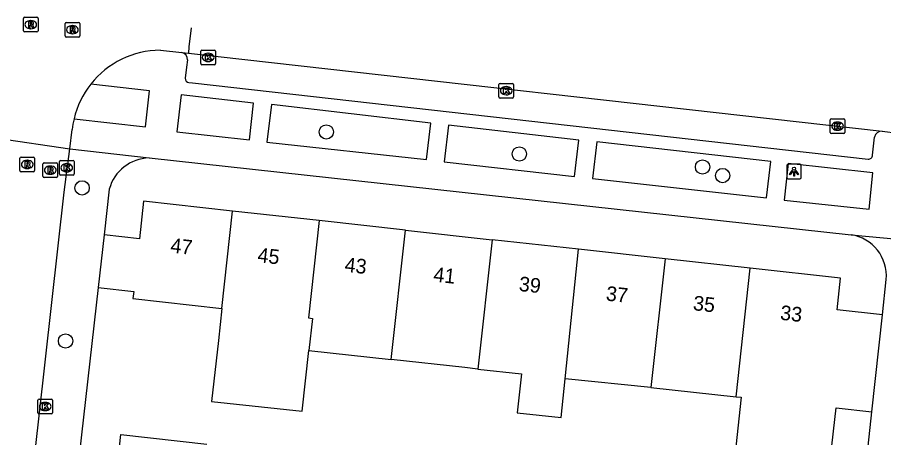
# Model space of a CAD drawing. Extents: x 161928 to 163055, y 386475 to 387428.
# Drawn here: x 162649.4 to 162708.6, y 387329.2 to 387357.9 of the extents above; entities that cross this region are included whole.
import ezdxf

# ---------------------------------------------------------------- set-up
doc = ezdxf.new("R2010")
doc.units = 0
for name, color, linetype in [('IMGEO_Boom', 7, 'Continuous'), ('IMGEO_Kolk', 7, 'Continuous'), ('IMGEO_Lichtpunt', 7, 'Continuous'), ('IMGEO_Muur', 7, 'Continuous'), ('IMGEO_Pand', 7, 'Continuous'), ('IMGEO_Pand_nummerreeks', 7, 'Continuous'), ('IMGEO_Rijbaan_lokaal_gesloten', 7, 'Continuous'), ('IMGEO_Rijbaan_lokaal_open', 7, 'Continuous'), ('IMGEO_Rioolput', 7, 'Continuous'), ('IMGEO_Voetpad_open', 7, 'Continuous')]:
    doc.layers.add(name, color=color, linetype=linetype)

msp = doc.modelspace()

# ---------------------------------------------------------------- linework, layer by layer
at = {"layer": 'IMGEO_Boom'}
for centre in [(162670.512, 387350.094), (162683.701, 387348.589), (162696.214, 387347.701), (162697.585, 387347.111), (162653.825, 387346.268), (162652.698, 387335.809)]:
    msp.add_circle(centre, 0.489, dxfattribs=at)
at = {"layer": 'IMGEO_Kolk'}
for p, q in [((162661.938, 387354.761), (162661.938, 387355.613)), ((162662.013, 387355.687), (162662.865, 387355.687)), ((162662.426, 387355.467), (162662.451, 387355.467)), ((162662.939, 387355.613), (162662.939, 387354.761)), ((162662.449, 387354.907), (162662.424, 387354.907)), ((162662.865, 387354.687), (162662.013, 387354.687)), ((162682.303, 387352.485), (162682.303, 387353.337)), ((162682.378, 387353.411), (162683.23, 387353.411)), ((162682.791, 387353.191), (162682.816, 387353.191)), ((162683.304, 387353.337), (162683.304, 387352.485)), ((162682.814, 387352.631), (162682.789, 387352.631)), ((162683.23, 387352.411), (162682.378, 387352.411)), ((162704.943, 387350.063), (162704.943, 387350.915)), ((162705.018, 387350.989), (162705.87, 387350.989)), ((162705.431, 387350.769), (162705.456, 387350.769)), ((162705.944, 387350.915), (162705.944, 387350.063)), ((162705.454, 387350.209), (162705.429, 387350.209)), ((162705.87, 387349.989), (162705.018, 387349.989)), ((162652.278, 387347.22), (162652.278, 387348.072)), ((162652.353, 387348.146), (162653.205, 387348.146)), ((162652.766, 387347.926), (162652.791, 387347.926)), ((162653.279, 387348.072), (162653.279, 387347.22)), ((162653.205, 387347.146), (162652.353, 387347.146)), ((162652.789, 387347.366), (162652.764, 387347.366)), ((162650.809, 387330.905), (162650.809, 387331.757)), ((162650.884, 387331.831), (162651.736, 387331.831)), ((162651.81, 387331.757), (162651.81, 387330.905)), ((162651.297, 387331.611), (162651.322, 387331.611)), ((162651.736, 387330.831), (162650.884, 387330.831)), ((162651.32, 387331.051), (162651.295, 387331.051))]:
    msp.add_line(p, q, dxfattribs=at)
for points in [[(162661.938, 387354.761), (162661.938, 387355.613)], [(162662.013, 387355.687), (162662.865, 387355.687)], [(162662.939, 387355.613), (162662.939, 387354.761)], [(162662.259, 387355.387), (162662.382, 387355.387), (162662.382, 387355.236), (162662.512, 387355.387), (162662.676, 387355.387), (162662.53, 387355.236), (162662.683, 387354.987), (162662.531, 387354.987), (162662.446, 387355.151), (162662.382, 387355.084), (162662.382, 387354.987), (162662.259, 387354.987), (162662.259, 387355.387)], [(162662.865, 387354.687), (162662.013, 387354.687)], [(162682.303, 387352.485), (162682.303, 387353.337)], [(162682.378, 387353.411), (162683.23, 387353.411)], [(162682.624, 387353.111), (162682.747, 387353.111), (162682.747, 387352.96), (162682.877, 387353.111), (162683.041, 387353.111), (162682.895, 387352.96), (162683.048, 387352.711), (162682.896, 387352.711), (162682.811, 387352.875), (162682.747, 387352.808), (162682.747, 387352.711), (162682.624, 387352.711), (162682.624, 387353.111)], [(162683.304, 387353.337), (162683.304, 387352.485)], [(162683.23, 387352.411), (162682.378, 387352.411)], [(162704.943, 387350.063), (162704.943, 387350.915)], [(162705.018, 387350.989), (162705.87, 387350.989)], [(162705.944, 387350.915), (162705.944, 387350.063)], [(162705.264, 387350.689), (162705.387, 387350.689), (162705.387, 387350.538), (162705.517, 387350.689), (162705.681, 387350.689), (162705.535, 387350.538), (162705.688, 387350.289), (162705.536, 387350.289), (162705.451, 387350.453), (162705.387, 387350.386), (162705.387, 387350.289), (162705.264, 387350.289), (162705.264, 387350.689)], [(162705.87, 387349.989), (162705.018, 387349.989)], [(162652.278, 387347.22), (162652.278, 387348.072)], [(162652.353, 387348.146), (162653.205, 387348.146)], [(162652.599, 387347.846), (162652.722, 387347.846), (162652.722, 387347.695), (162652.852, 387347.846), (162653.016, 387347.846), (162652.87, 387347.695), (162653.023, 387347.446), (162652.871, 387347.446), (162652.786, 387347.61), (162652.722, 387347.543), (162652.722, 387347.446), (162652.599, 387347.446), (162652.599, 387347.846)], [(162653.279, 387348.072), (162653.279, 387347.22)], [(162653.205, 387347.146), (162652.353, 387347.146)], [(162650.809, 387330.905), (162650.809, 387331.757)], [(162650.884, 387331.831), (162651.736, 387331.831)], [(162651.81, 387331.757), (162651.81, 387330.905)], [(162651.13, 387331.531), (162651.253, 387331.531), (162651.253, 387331.38), (162651.383, 387331.531), (162651.547, 387331.531), (162651.401, 387331.38), (162651.554, 387331.131), (162651.402, 387331.131), (162651.317, 387331.295), (162651.253, 387331.228), (162651.253, 387331.131), (162651.13, 387331.131), (162651.13, 387331.531)], [(162651.736, 387330.831), (162650.884, 387330.831)]]:
    msp.add_lwpolyline(points, dxfattribs=at)
for centre, start, end in [((162662.015, 387355.611), 91.55205, 178.44795), ((162662.015, 387355.611), 91.55205, 178.44795), ((162662.863, 387355.611), 1.55205, 88.44795), ((162662.863, 387355.611), 1.55205, 88.44795), ((162662.015, 387354.763), 181.55205, 268.44795), ((162662.015, 387354.763), 181.55205, 268.44795), ((162662.863, 387354.763), 271.55205, 358.44795), ((162662.863, 387354.763), 271.55205, 358.44795), ((162682.38, 387353.335), 91.55205, 178.44795), ((162682.38, 387353.335), 91.55205, 178.44795), ((162683.228, 387353.335), 1.55205, 88.44795), ((162683.228, 387353.335), 1.55205, 88.44795), ((162682.38, 387352.487), 181.55205, 268.44795), ((162682.38, 387352.487), 181.55205, 268.44795), ((162683.228, 387352.487), 271.55205, 358.44795), ((162683.228, 387352.487), 271.55205, 358.44795), ((162705.02, 387350.913), 91.55205, 178.44795), ((162705.02, 387350.913), 91.55205, 178.44795), ((162705.868, 387350.913), 1.55205, 88.44795), ((162705.868, 387350.913), 1.55205, 88.44795), ((162705.02, 387350.065), 181.55205, 268.44795), ((162705.02, 387350.065), 181.55205, 268.44795), ((162705.868, 387350.065), 271.55205, 358.44795), ((162705.868, 387350.065), 271.55205, 358.44795), ((162652.355, 387348.07), 91.55205, 178.44795), ((162652.355, 387348.07), 91.55205, 178.44795), ((162653.203, 387348.07), 1.55205, 88.44795), ((162653.203, 387348.07), 1.55205, 88.44795), ((162652.355, 387347.222), 181.55205, 268.44795), ((162652.355, 387347.222), 181.55205, 268.44795), ((162653.203, 387347.222), 271.55205, 358.44795), ((162653.203, 387347.222), 271.55205, 358.44795), ((162650.886, 387331.755), 91.55205, 178.44795), ((162650.886, 387331.755), 91.55205, 178.44795), ((162651.734, 387331.755), 1.55205, 88.44795), ((162651.734, 387331.755), 1.55205, 88.44795), ((162650.886, 387330.907), 181.55205, 268.44795), ((162650.886, 387330.907), 181.55205, 268.44795), ((162651.734, 387330.907), 271.55205, 358.44795), ((162651.734, 387330.907), 271.55205, 358.44795)]:
    msp.add_arc(centre, 0.0765, start, end, dxfattribs=at)
for centre, major_axis, ratio, start_param, end_param in [((162662.425, 387355.187), (-0.387, 0.002), 0.722429, 4.712389, 7.853982), ((162662.45, 387355.187), (-0.39, 0.002), 0.717154, 1.570796, 4.712389), ((162682.79, 387352.911), (-0.387, 0.002), 0.722429, 4.712389, 7.853982), ((162682.815, 387352.911), (-0.39, 0.002), 0.717154, 1.570796, 4.712389), ((162705.43, 387350.489), (-0.387, 0.002), 0.722429, 4.712389, 7.853982), ((162705.455, 387350.489), (-0.39, 0.002), 0.717154, 1.570796, 4.712389), ((162652.765, 387347.646), (-0.387, 0.002), 0.722429, 4.712389, 7.853982), ((162652.79, 387347.646), (-0.39, 0.002), 0.717154, 1.570796, 4.712389), ((162651.296, 387331.331), (-0.387, 0.002), 0.722429, 4.712389, 7.853982), ((162651.321, 387331.331), (-0.39, 0.002), 0.717154, 1.570796, 4.712389)]:
    msp.add_ellipse(centre, major_axis=major_axis, ratio=ratio, start_param=start_param, end_param=end_param, dxfattribs=at)
at = {"layer": 'IMGEO_Lichtpunt'}
for p, q in [((162701.965, 387347.785), (162701.965, 387346.978)), ((162701.965, 387347.785), (162701.965, 387346.978)), ((162702.867, 387347.88), (162702.059, 387347.88)), ((162702.867, 387347.88), (162702.059, 387347.88)), ((162702.961, 387346.978), (162702.961, 387347.785)), ((162702.961, 387346.978), (162702.961, 387347.785)), ((162702.059, 387346.884), (162702.867, 387346.884)), ((162702.059, 387346.884), (162702.867, 387346.884))]:
    msp.add_line(p, q, dxfattribs=at)
for points in [[(162702.339, 387347.449), (162702.378, 387347.421), (162702.19, 387347.159), (162702.152, 387347.186), (162702.339, 387347.449)], [(162702.441, 387347.401), (162702.488, 387347.401), (162702.488, 387347.079), (162702.441, 387347.079), (162702.441, 387347.401)], [(162702.551, 387347.421), (162702.589, 387347.448), (162702.776, 387347.186), (162702.737, 387347.158), (162702.551, 387347.421)]]:
    msp.add_lwpolyline(points, dxfattribs=at)
msp.add_circle((162702.464, 387347.583), 0.0994, dxfattribs=at)
for centre, start, end in [((162702.059, 387347.785), 90, 180), ((162702.059, 387347.785), 90, 180), ((162702.867, 387347.785), 0, 90), ((162702.867, 387347.785), 0, 90), ((162702.059, 387346.978), 180, 270), ((162702.059, 387346.978), 180, 270), ((162702.867, 387346.978), 270, 0), ((162702.867, 387346.978), 270, 360)]:
    msp.add_arc(centre, 0.0946, start, end, dxfattribs=at)
at = {"layer": 'IMGEO_Muur'}
msp.add_lwpolyline([(162707.002, 387323.715), (162707.787, 387330.972)], dxfattribs=at)
at = {"layer": 'IMGEO_Pand'}
for points in [[(162664.11, 387344.685), (162658.032, 387345.355), (162657.75, 387342.791), (162655.335, 387343.063)], [(162663.376, 387338.03), (162664.11, 387344.685)], [(162670.018, 387344.033), (162664.11, 387344.685)], [(162670.018, 387344.033), (162669.284, 387337.378), (162669.56, 387337.348), (162669.319, 387335.16)], [(162675.926, 387343.382), (162670.018, 387344.033)], [(162655.335, 387343.063), (162654.93, 387339.465)], [(162674.951, 387334.539), (162675.926, 387343.382)], [(162675.926, 387343.382), (162681.835, 387342.73)], [(162681.835, 387342.73), (162680.86, 387333.888)], [(162687.743, 387342.079), (162681.835, 387342.73)], [(162686.839, 387333.228), (162687.743, 387342.079)], [(162693.651, 387341.427), (162687.743, 387342.079)], [(162693.651, 387341.427), (162692.685, 387332.637)], [(162699.472, 387340.785), (162693.651, 387341.427)], [(162698.502, 387331.996), (162699.472, 387340.785)], [(162708.503, 387337.598), (162705.402, 387337.939), (162705.641, 387340.105), (162699.472, 387340.785)], [(162654.93, 387339.465), (162657.353, 387339.192), (162657.299, 387338.7), (162663.376, 387338.03)], [(162663.376, 387338.03), (162663.135, 387335.842), (162662.677, 387331.682), (162668.861, 387331.001), (162669.319, 387335.16)], [(162707.787, 387330.972), (162708.503, 387337.598)], [(162669.319, 387335.16), (162674.951, 387334.539)], [(162680.86, 387333.888), (162679.967, 387333.986), (162674.951, 387334.539)], [(162680.86, 387333.888), (162683.839, 387333.559), (162683.546, 387330.905), (162686.546, 387330.574), (162686.839, 387333.228)], [(162692.685, 387332.637), (162686.839, 387333.228)], [(162692.685, 387332.637), (162698.502, 387331.996)], [(162698.502, 387331.996), (162698.852, 387331.957), (162698.478, 387328.564), (162704.965, 387327.848), (162705.339, 387331.242), (162707.787, 387330.972)], [(162656.151, 387326.467), (162656.48, 387329.417), (162662.354, 387328.763)]]:
    msp.add_lwpolyline(points, dxfattribs=at)
at = {"layer": 'IMGEO_Rijbaan_lokaal_gesloten'}
for points in [[(162661.275, 387357.204), (162661.129, 387355.903), (162661.086, 387355.469)], [(162661.086, 387355.469), (162708.49, 387350.145)], [(162708.49, 387350.145), (162709.563, 387350.011)]]:
    msp.add_lwpolyline(points, dxfattribs=at)
at = {"layer": 'IMGEO_Rijbaan_lokaal_open'}
for points in [[(162648.022, 387349.67), (162652.979, 387348.945)], [(162644.063, 387269.528), (162645.924, 387286.459), (162650.457, 387326.831), (162650.889, 387330.684), (162652.607, 387345.987), (162652.979, 387348.945)]]:
    msp.add_lwpolyline(points, dxfattribs=at)
at = {"layer": 'IMGEO_Rioolput'}
for p, q in [((162649.817, 387357), (162649.817, 387357.852)), ((162649.892, 387357.926), (162650.744, 387357.926)), ((162650.818, 387357.852), (162650.818, 387357)), ((162650.305, 387357.706), (162650.33, 387357.706)), ((162652.664, 387356.654), (162652.664, 387357.506)), ((162652.739, 387357.58), (162653.591, 387357.58)), ((162653.152, 387357.36), (162653.177, 387357.36)), ((162653.665, 387357.506), (162653.665, 387356.654)), ((162650.744, 387356.926), (162649.892, 387356.926)), ((162650.328, 387357.146), (162650.303, 387357.146)), ((162653.175, 387356.8), (162653.15, 387356.8)), ((162653.591, 387356.58), (162652.739, 387356.58)), ((162649.658, 387348.374), (162650.51, 387348.374)), ((162649.583, 387347.448), (162649.583, 387348.3)), ((162650.071, 387348.154), (162650.096, 387348.154)), ((162650.584, 387348.3), (162650.584, 387347.448)), ((162651.155, 387347.054), (162651.155, 387347.906)), ((162651.23, 387347.98), (162652.082, 387347.98)), ((162651.643, 387347.76), (162651.668, 387347.76)), ((162652.156, 387347.906), (162652.156, 387347.054)), ((162650.51, 387347.374), (162649.658, 387347.374)), ((162650.094, 387347.594), (162650.069, 387347.594)), ((162651.666, 387347.2), (162651.641, 387347.2)), ((162652.082, 387346.98), (162651.23, 387346.98))]:
    msp.add_line(p, q, dxfattribs=at)
for points in [[(162649.817, 387357), (162649.817, 387357.852)], [(162649.892, 387357.926), (162650.744, 387357.926)], [(162650.818, 387357.852), (162650.818, 387357)], [(162650.406, 387357.624), (162650.154, 387357.626), (162650.154, 387357.226)], [(162650.154, 387357.226), (162650.278, 387357.226), (162650.278, 387357.388), (162650.289, 387357.388)], [(162650.332, 387357.545), (162650.278, 387357.545), (162650.278, 387357.464)], [(162650.278, 387357.464), (162650.33, 387357.464)], [(162650.336, 387357.359), (162650.407, 387357.226), (162650.547, 387357.226), (162650.482, 387357.352)], [(162652.664, 387356.654), (162652.664, 387357.506)], [(162652.739, 387357.58), (162653.591, 387357.58)], [(162653.253, 387357.278), (162653.001, 387357.28), (162653.001, 387356.88)], [(162653.665, 387357.506), (162653.665, 387356.654)], [(162650.744, 387356.926), (162649.892, 387356.926)], [(162653.001, 387356.88), (162653.125, 387356.88), (162653.125, 387357.042), (162653.136, 387357.042)], [(162653.179, 387357.199), (162653.125, 387357.199), (162653.125, 387357.118)], [(162653.125, 387357.118), (162653.177, 387357.118)], [(162653.183, 387357.013), (162653.254, 387356.88), (162653.394, 387356.88), (162653.329, 387357.006)], [(162653.591, 387356.58), (162652.739, 387356.58)], [(162649.658, 387348.374), (162650.51, 387348.374)], [(162649.583, 387347.448), (162649.583, 387348.3)], [(162650.172, 387348.072), (162649.92, 387348.074), (162649.92, 387347.674)], [(162649.92, 387347.674), (162650.044, 387347.674), (162650.044, 387347.836), (162650.055, 387347.836)], [(162650.098, 387347.993), (162650.044, 387347.993), (162650.044, 387347.912)], [(162650.044, 387347.912), (162650.096, 387347.912)], [(162650.102, 387347.807), (162650.173, 387347.674), (162650.313, 387347.674), (162650.248, 387347.8)], [(162650.584, 387348.3), (162650.584, 387347.448)], [(162651.155, 387347.054), (162651.155, 387347.906)], [(162651.23, 387347.98), (162652.082, 387347.98)], [(162652.156, 387347.906), (162652.156, 387347.054)], [(162650.51, 387347.374), (162649.658, 387347.374)], [(162651.744, 387347.678), (162651.492, 387347.68), (162651.492, 387347.28)], [(162651.492, 387347.28), (162651.616, 387347.28), (162651.616, 387347.442), (162651.627, 387347.442)], [(162651.67, 387347.599), (162651.616, 387347.599), (162651.616, 387347.518)], [(162651.616, 387347.518), (162651.668, 387347.518)], [(162651.674, 387347.413), (162651.745, 387347.28), (162651.885, 387347.28), (162651.82, 387347.406)], [(162652.082, 387346.98), (162651.23, 387346.98)]]:
    msp.add_lwpolyline(points, dxfattribs=at)
for centre, radius, start, end in [((162649.894, 387357.85), 0.0765, 91.55205, 178.44795), ((162649.894, 387357.85), 0.0765, 91.55205, 178.44795), ((162650.742, 387357.85), 0.0765, 1.55205, 88.44795), ((162650.742, 387357.85), 0.0765, 1.55205, 88.44795), ((162650.288, 387357.335), 0.0533, 26.02933, 88.69889), ((162650.314, 387357.653), 0.19, 274.7715, 282.96867), ((162650.338, 387357.449), 0.0964, 77.00612, 93.18647), ((162650.352, 387357.506), 0.0378, 276.66336, 79.67722), ((162650.405, 387357.514), 0.109, 350.36119, 89.41601), ((162650.403, 387357.514), 0.112, 277.58423, 350.98172), ((162650.387, 387357.299), 0.108, 29.51342, 73.79051), ((162652.741, 387357.504), 0.0765, 91.55205, 178.44795), ((162652.741, 387357.504), 0.0765, 91.55205, 178.44795), ((162653.252, 387357.168), 0.109, 350.36119, 89.41601), ((162653.589, 387357.504), 0.0765, 1.55205, 88.44795), ((162653.589, 387357.504), 0.0765, 1.55205, 88.44795), ((162649.894, 387357.002), 0.0765, 181.55205, 268.44795), ((162649.894, 387357.002), 0.0765, 181.55205, 268.44795), ((162650.742, 387357.002), 0.0765, 271.55205, 358.44795), ((162650.742, 387357.002), 0.0765, 271.55205, 358.44795), ((162652.741, 387356.656), 0.0765, 181.55205, 268.44795), ((162652.741, 387356.656), 0.0765, 181.55205, 268.44795), ((162653.135, 387356.989), 0.0533, 26.02933, 88.69889), ((162653.161, 387357.307), 0.19, 274.7715, 282.96867), ((162653.185, 387357.103), 0.0964, 77.00612, 93.18647), ((162653.199, 387357.16), 0.0378, 276.66336, 79.67722), ((162653.25, 387357.168), 0.112, 277.58423, 350.98172), ((162653.234, 387356.953), 0.108, 29.51342, 73.79051), ((162653.589, 387356.656), 0.0765, 271.55205, 358.44795), ((162653.589, 387356.656), 0.0765, 271.55205, 358.44795), ((162649.66, 387348.298), 0.0765, 91.55205, 178.44795), ((162649.66, 387348.298), 0.0765, 91.55205, 178.44795), ((162650.508, 387348.298), 0.0765, 1.55205, 88.44795), ((162650.508, 387348.298), 0.0765, 1.55205, 88.44795), ((162650.054, 387347.783), 0.0533, 26.02933, 88.69889), ((162650.08, 387348.101), 0.19, 274.7715, 282.96867), ((162650.104, 387347.897), 0.0964, 77.00612, 93.18647), ((162650.118, 387347.954), 0.0378, 276.66336, 79.67722), ((162650.171, 387347.962), 0.109, 350.36119, 89.41601), ((162650.169, 387347.962), 0.112, 277.58423, 350.98172), ((162650.153, 387347.747), 0.108, 29.51342, 73.79051), ((162651.232, 387347.904), 0.0765, 91.55205, 178.44795), ((162651.232, 387347.904), 0.0765, 91.55205, 178.44795), ((162652.08, 387347.904), 0.0765, 1.55205, 88.44795), ((162652.08, 387347.904), 0.0765, 1.55205, 88.44795), ((162649.66, 387347.45), 0.0765, 181.55205, 268.44795), ((162649.66, 387347.45), 0.0765, 181.55205, 268.44795), ((162650.508, 387347.45), 0.0765, 271.55205, 358.44795), ((162650.508, 387347.45), 0.0765, 271.55205, 358.44795), ((162651.626, 387347.389), 0.0533, 26.02933, 88.69889), ((162651.652, 387347.707), 0.19, 274.7715, 282.96867), ((162651.676, 387347.503), 0.0964, 77.00612, 93.18647), ((162651.69, 387347.56), 0.0378, 276.66336, 79.67722), ((162651.743, 387347.568), 0.109, 350.36119, 89.41601), ((162651.741, 387347.568), 0.112, 277.58423, 350.98172), ((162651.725, 387347.353), 0.108, 29.51342, 73.79051), ((162651.232, 387347.056), 0.0765, 181.55205, 268.44795), ((162651.232, 387347.056), 0.0765, 181.55205, 268.44795), ((162652.08, 387347.056), 0.0765, 271.55205, 358.44795), ((162652.08, 387347.056), 0.0765, 271.55205, 358.44795)]:
    msp.add_arc(centre, radius, start, end, dxfattribs=at)
for centre, major_axis, ratio, start_param, end_param in [((162650.304, 387357.426), (-0.387, 0.002), 0.722429, 4.712389, 7.853982), ((162650.329, 387357.426), (-0.39, 0.002), 0.717154, 1.570796, 4.712389), ((162653.151, 387357.08), (-0.387, 0.002), 0.722429, 4.712389, 7.853982), ((162653.176, 387357.08), (-0.39, 0.002), 0.717154, 1.570796, 4.712389), ((162650.07, 387347.874), (-0.387, 0.002), 0.722429, 4.712389, 7.853982), ((162650.095, 387347.874), (-0.39, 0.002), 0.717154, 1.570796, 4.712389), ((162651.642, 387347.48), (-0.387, 0.002), 0.722429, 4.712389, 7.853982), ((162651.667, 387347.48), (-0.39, 0.002), 0.717154, 1.570796, 4.712389)]:
    msp.add_ellipse(centre, major_axis=major_axis, ratio=ratio, start_param=start_param, end_param=end_param, dxfattribs=at)
at = {"layer": 'IMGEO_Voetpad_open'}
for points in [[(162659.173, 387355.678), (162660.643, 387355.519)], [(162660.643, 387355.519), (162661.086, 387355.469)], [(162661.025, 387355.011), (162660.964, 387354.528), (162660.869, 387353.775)], [(162653.275, 387350.999), (162658.149, 387350.439), (162658.431, 387352.895), (162654.423, 387353.355)], [(162661.128, 387353.475), (162661.358, 387353.454), (162707.525, 387348.239)], [(162660.293, 387350.105), (162665.257, 387349.55), (162665.536, 387352.056), (162660.586, 387352.624), (162660.293, 387350.105)], [(162677.366, 387348.209), (162677.647, 387350.684), (162666.769, 387351.972), (162666.452, 387349.397), (162677.366, 387348.209)], [(162652.979, 387348.945), (162653.143, 387350.252)], [(162687.456, 387347.055), (162687.774, 387349.54), (162678.848, 387350.55), (162678.563, 387348.052), (162687.456, 387347.055)], [(162707.828, 387348.508), (162707.973, 387349.736)], [(162652.979, 387348.945), (162658.4, 387348.314)], [(162700.582, 387345.596), (162700.871, 387348.083), (162688.984, 387349.416), (162688.697, 387346.914), (162700.582, 387345.596)], [(162658.4, 387348.314), (162706.358, 387343.071)], [(162707.591, 387344.807), (162707.855, 387347.299), (162702.07, 387347.932), (162701.78, 387345.44), (162707.591, 387344.807)], [(162655.683, 387346.192), (162655.335, 387343.063)], [(162706.358, 387343.071), (162714.459, 387342.3)], [(162654.93, 387339.465), (162653.495, 387326.767)], [(162708.503, 387337.598), (162708.764, 387340.007)], [(162706.687, 387320.804), (162707.002, 387323.715), (162707.787, 387330.972)]]:
    msp.add_lwpolyline(points, dxfattribs=at)
for centre, radius, start, end in [((162659.222, 387349.559), 6.119, 90.46222, 141.65991), ((162660.553, 387355.054), 0.474, 354.81476, 79.06927), ((162661.153, 387353.758), 0.284, 176.62991, 264.98037), ((162659.212, 387349.564), 6.108, 141.63287, 166.41028), ((162658.984, 387349.605), 5.877, 166.27857, 173.67922), ((162708.457, 387349.655), 0.491, 86.17024, 170.52498), ((162707.549, 387348.517), 0.279, 265.1178, 358.07882), ((162658.483, 387345.407), 2.908, 91.63349, 164.34678), ((162705.928, 387340.257), 2.847, 354.97264, 81.30877)]:
    msp.add_arc(centre, radius, start, end, dxfattribs=at)

# ---------------------------------------------------------------- texts
at = {"layer": 'IMGEO_Pand_nummerreeks'}
for s, rotation, p in [('47', 353.70723, (162659.827, 387341.857)), ('45', 353.70892, (162665.778, 387341.201)), ('43', 353.70723, (162671.729, 387340.545)), ('41', 353.70723, (162677.793, 387339.876)), ('39', 353.70892, (162683.631, 387339.232)), ('37', 353.70723, (162689.582, 387338.576)), ('35', 353.70723, (162695.533, 387337.92)), ('33', 353.70892, (162701.485, 387337.264))]:
    msp.add_text(s, height=1, rotation=rotation, dxfattribs=at).set_placement(p)

doc.saveas('drawing.dxf')
